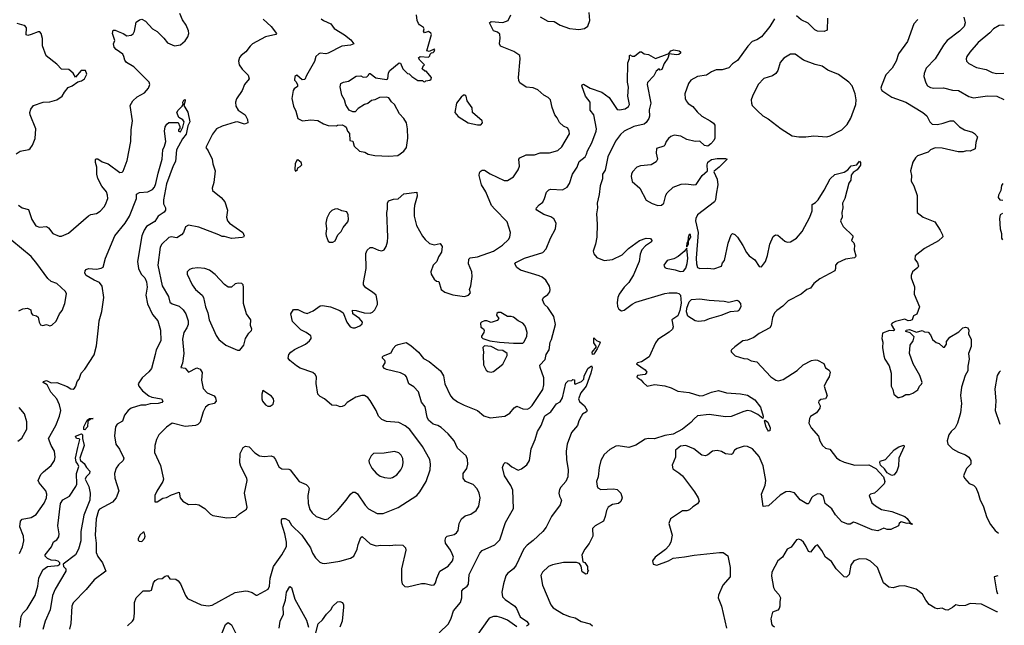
# Model space of a CAD drawing. Extents: x 1995161 to 2088924, y 769148 to 906007.
# Tile 332 of 335: x 2049715 to 2058169, y 883700 to 888903. Entities that reach past the tile are written whole.
import ezdxf

# ---------------------------------------------------------------- set-up
doc = ezdxf.new("R2010")
doc.units = 0

msp = doc.modelspace()

# ---------------------------------------------------------------- linework, layer by layer
at = {"layer": '0CON20XD'}
for points in [[(2049705, 887308.8), (2049736.1, 887286.1), (2049791.7, 887271.7), (2049820.6, 887185), (2049855, 887130.8), (2049885, 887119.4), (2049945, 887124.4), (2049963, 887113), (2050000, 887065), (2050055, 887042.5), (2050075, 887042.5), (2050135, 887068.8), (2050305, 887218.8), (2050325, 887228), (2050375, 887236.7), (2050405, 887256.7), (2050441.2, 887295), (2050452, 887315), (2050471.2, 887365), (2050470, 887395), (2050461.2, 887425), (2050421.1, 887471.1), (2050387.7, 887537.7), (2050379.2, 887575), (2050378.9, 887635), (2050365.8, 887675), (2050365, 887700), (2050372, 887708), (2050385, 887706), (2050425, 887680.8), (2050474.2, 887664.2), (2050575, 887589.2), (2050595, 887592), (2050605, 887601.2), (2050638.1, 887691.9), (2050668.6, 887855), (2050671.8, 887955), (2050683.8, 888035), (2050663.3, 888165), (2050688, 888205), (2050725, 888240), (2050787.2, 888272.8), (2050821.2, 888315), (2050833.8, 888345), (2050825.7, 888365.7), (2050695, 888496.9), (2050632.9, 888535), (2050619.4, 888555), (2050610.6, 888585), (2050600.8, 888605), (2050544.2, 888645), (2050525.7, 888665.7), (2050520, 888695), (2050531.2, 888725), (2050511.4, 888785), (2050518.8, 888811.2), (2050535, 888812), (2050561.7, 888801.7), (2050605, 888784), (2050635, 888764.2), (2050671.7, 888768.3), (2050690, 888780), (2050702, 888805), (2050715, 888882.5), (2050745, 888902.5), (2050765, 888906.2), (2050795, 888891.2), (2050855, 888823.8), (2050895, 888800), (2050952.5, 888745), (2050985, 888702.5), (2051045, 888677.5), (2051095, 888686.7), (2051135, 888720), (2051158, 888755), (2051167.5, 888785), (2051165.8, 888805.8), (2051145.8, 888855), (2051112.1, 888902.1), (2051089.2, 888955)], [(2050892.5, 884852.5), (2050876.7, 884815), (2050875, 884760), (2050895, 884760), (2050945, 884792.5), (2050975, 884796.7), (2051018.3, 884821.7), (2051083.8, 884843.8), (2051093.5, 884793.5), (2051115, 884766), (2051165, 884738.8), (2051225, 884740), (2051255, 884733.8), (2051304.1, 884704.1), (2051353.3, 884655), (2051375, 884643.8), (2051495, 884623.3), (2051572.5, 884627.5), (2051602.7, 884657.3), (2051661.7, 884698.3), (2051668.8, 884715), (2051646.9, 884835), (2051670, 884945), (2051665.8, 884965), (2051613.2, 885063.2), (2051605.9, 885095), (2051608.9, 885175), (2051635, 885226), (2051655, 885240), (2051685, 885234.2), (2051735, 885180.8), (2051775, 885154.4), (2051815, 885148.6), (2051875, 885154.2), (2051895, 885147.5), (2051912.9, 885125), (2051940.8, 885060.8), (2051966.1, 885043.9), (2052025, 885041.1), (2052038.8, 885035), (2052115, 884934.3), (2052175, 884908.1), (2052193.4, 884893.4), (2052201.4, 884875), (2052190.6, 884815), (2052191.9, 884745), (2052207.5, 884695), (2052225.8, 884665), (2052260, 884635), (2052335, 884607.5), (2052363.3, 884615), (2052444.4, 884685.6), (2052520, 884775), (2052555, 884827.5), (2052575, 884842.5), (2052595, 884844), (2052615, 884830), (2052681.5, 884731.5), (2052711.7, 884701.7), (2052785, 884660.6), (2052835, 884661.4), (2052965, 884711.1), (2053124.5, 884815.5), (2053152, 884845), (2053205.6, 884934.4), (2053238.9, 885035), (2053242.2, 885085), (2053235.7, 885125), (2053174.5, 885235), (2053065, 885383.1), (2053024.5, 885414.5), (2052971.3, 885441.3), (2052865, 885449.4), (2052825, 885468), (2052797.1, 885495), (2052775.8, 885545), (2052725, 885630), (2052705, 885656.2), (2052675, 885673.3), (2052653, 885673), (2052601.4, 885658.6), (2052527, 885613), (2052505, 885588.8), (2052485, 885578.8), (2052466.4, 885576.4), (2052437.7, 885587.7), (2052395, 885590), (2052333.8, 885645), (2052295, 885666), (2052276, 885685), (2052262.3, 885777.7), (2052263.8, 885835), (2052253.3, 885855), (2052231.7, 885871.7), (2052125, 885908), (2052092.5, 885927.5), (2052035, 885973.3), (2052022, 885995), (2052026.2, 886025), (2052043.6, 886046.4), (2052075, 886069.2), (2052170, 886115), (2052205, 886143.8), (2052218.8, 886165), (2052218.8, 886175), (2052215.7, 886185.7), (2052175, 886216.2), (2052129.4, 886239.4), (2052059.1, 886309.1), (2052044, 886375), (2052065, 886413.3), (2052105, 886413.8), (2052155, 886387.1), (2052185, 886378.6), (2052235, 886401.4), (2052295, 886444.2), (2052315, 886447.5), (2052385, 886435.8), (2052464.3, 886404.3), (2052494.2, 886384.2), (2052523.8, 886305), (2052553.8, 886265), (2052575, 886256), (2052595, 886256), (2052635, 886271.2), (2052655, 886290), (2052659.2, 886305), (2052634.3, 886335), (2052576.7, 886375), (2052574.1, 886405.9), (2052604.5, 886405.5), (2052673.1, 886383.1), (2052725, 886381.8), (2052745, 886390), (2052765, 886408.8), (2052787.1, 886455), (2052788.6, 886475), (2052775.8, 886535), (2052745, 886562), (2052687.6, 886597.6), (2052668.6, 886625), (2052667.1, 886645), (2052689.4, 886765), (2052688.6, 886895), (2052698.3, 886921.7), (2052725, 886944), (2052745, 886946), (2052795, 886921.2), (2052825, 886916.7), (2052843.9, 886926.1), (2052862, 886955), (2052874.2, 886995), (2052876.9, 887035), (2052867.1, 887245), (2052874.2, 887275), (2052873.9, 887326.1), (2052882.5, 887345), (2052925, 887361.2), (2052965, 887363.3), (2053015, 887406.2), (2053125, 887420), (2053128.8, 887385), (2053104.4, 887305), (2053101.4, 887275), (2053103.1, 887215), (2053122.5, 887135), (2053173.9, 887043.9), (2053195.8, 887015), (2053235, 886980.8), (2053275, 886969.4), (2053325, 886978.8), (2053343.8, 886955), (2053337.1, 886905), (2053310, 886865), (2053297.1, 886825), (2053266, 886795), (2053246.2, 886735), (2053248.8, 886715), (2053275, 886673.3), (2053295, 886657.5), (2053315, 886652.5), (2053334.3, 886585), (2053365, 886562.1), (2053435, 886537.5), (2053535, 886523.3), (2053570, 886535), (2053586.7, 886555), (2053576.7, 886585), (2053588.8, 886615), (2053601.2, 886695), (2053598, 886735), (2053569.2, 886805), (2053571.2, 886845), (2053584.5, 886855.5), (2053645, 886865.6), (2053785, 886912.5), (2053861.2, 886965), (2053913.3, 887015), (2053923.8, 887035), (2053928.8, 887075), (2053900, 887165), (2053794.7, 887274.7), (2053767.4, 887307.4), (2053716.7, 887425), (2053679.4, 887485), (2053660.8, 887565), (2053662.5, 887587.5), (2053670.5, 887599.5), (2053685, 887610), (2053705, 887610), (2053755, 887578.6), (2053875, 887520.8), (2053905, 887522), (2053956.6, 887553.4), (2053995, 887613.8), (2054005.6, 887645), (2054002, 887705), (2054010, 887715), (2054065, 887740.5), (2054135, 887742.1), (2054185, 887758.9), (2054265, 887760), (2054335, 887780), (2054370.3, 887809.7), (2054435, 887922.5), (2054434, 887945), (2054420.5, 887970.5), (2054385, 887988.8), (2054350.3, 888020.3), (2054330.5, 888060.5), (2054310, 888085), (2054287.3, 888147.3), (2054273, 888213), (2054253.1, 888233.1), (2054215, 888254.2), (2054165, 888298.6), (2054125, 888317.5), (2054064.1, 888324.1), (2054010.9, 888360.9), (2054000.3, 888380.3), (2053997.1, 888405), (2054014, 888565), (2054008.8, 888595), (2053959.1, 888629.1), (2053843.8, 888675), (2053836.2, 888695), (2053842, 888745), (2053836.8, 888776.8), (2053817.5, 888795), (2053785, 888806.7), (2053750, 888875), (2053764.2, 888885.8), (2053865, 888878), (2053910, 888895), (2053931.9, 888945)], [(2052305, 888911.2), (2052324.3, 888894.3), (2052387.3, 888867.3), (2052415, 888826.2), (2052505, 888772), (2052558.5, 888728.5), (2052583.3, 888695), (2052555, 888684.4), (2052482.5, 888675), (2052365, 888613.8), (2052345, 888608.8), (2052296.4, 888613.6), (2052285, 888608.8), (2052258.8, 888585), (2052247.7, 888542.3), (2052177.1, 888422.9), (2052165, 888387.5), (2052140, 888385), (2052095, 888426.7), (2052076.7, 888415), (2052073.6, 888383.6), (2052088.3, 888368.3), (2052101.7, 888341.7), (2052101.7, 888328.3), (2052072, 888308), (2052063.3, 888295), (2052052.9, 888225), (2052065, 888160), (2052086.4, 888116.4), (2052102.5, 888055), (2052145, 888032.5), (2052215, 888042.5), (2052276.4, 888036.4), (2052325, 888007.5), (2052365, 887993.3), (2052435, 887990), (2052445, 887997.5), (2052485, 888000), (2052508.3, 887988.3), (2052518.3, 887978.3), (2052530, 887945), (2052547.5, 887925), (2052550, 887865), (2052575, 887857.5), (2052586.4, 887816.4), (2052633.6, 887773.6), (2052680, 887765), (2052708.3, 887748.3), (2052765, 887736.2), (2052885, 887729.2), (2052962.5, 887735), (2053015, 887774), (2053035.7, 887805), (2053048.1, 887885), (2053045.7, 887965), (2053035.8, 888015), (2053013.4, 888053.4), (2052975.8, 888095), (2052934.1, 888174.1), (2052907.3, 888197.3), (2052885, 888230), (2052865, 888235.8), (2052805, 888233.8), (2052765, 888213.8), (2052735, 888208), (2052705, 888183.8), (2052676.4, 888173.6), (2052621.7, 888138.3), (2052595, 888110), (2052575, 888110), (2052543.9, 888123.9), (2052515, 888170), (2052503.3, 888215), (2052480, 888255), (2052466.7, 888325), (2052472.5, 888355), (2052495, 888366.7), (2052540, 888375), (2052605, 888417.5), (2052645, 888420), (2052665, 888407.5), (2052697, 888413), (2052710, 888425), (2052715, 888440), (2052725, 888440), (2052772, 888402), (2052865, 888387.5), (2052876.7, 888395), (2052883.3, 888445), (2052892.5, 888465), (2052975, 888532.5), (2052985, 888530), (2053005, 888480), (2053045, 888440), (2053058.3, 888438.3), (2053083.6, 888413.6), (2053135, 888380), (2053175, 888380), (2053181.7, 888371.7), (2053195, 888370), (2053203, 888377), (2053238.3, 888381.7), (2053248.3, 888391.7), (2053250, 888405), (2053205, 888460), (2053195, 888460), (2053171.7, 888481.7), (2053181.7, 888508.3), (2053190, 888515), (2053150, 888555), (2053140, 888575), (2053155, 888587.5), (2053225, 888580), (2053238.3, 888591.7), (2053240, 888605), (2053251.7, 888618.3), (2053265, 888620), (2053275, 888630), (2053280, 888645), (2053275, 888650), (2053231.7, 888628.3), (2053210, 888635), (2053250, 888775), (2053245, 888786.7), (2053225, 888800), (2053190, 888790), (2053183.6, 888803.6), (2053187.5, 888825), (2053182.5, 888835), (2053147, 888857), (2053139.3, 888869.3), (2053128.8, 888895), (2053123.9, 888943.9)], [(2054185, 888928), (2054251.2, 888891.2), (2054305, 888887.1), (2054355, 888854.2), (2054435, 888826.7), (2054491.7, 888821.7), (2054515, 888818.8), (2054565, 888826.7), (2054592.3, 888847.7), (2054610, 888895), (2054604, 888965)], [(2049685, 887751.2), (2049718.3, 887771.7), (2049793.9, 887786.1), (2049806.7, 887795), (2049825.9, 887824.1), (2049848.3, 887881.7), (2049853.8, 887965), (2049806, 888085), (2049803.8, 888105), (2049810, 888135), (2049833.4, 888166.6), (2049915.9, 888194.1), (2049975, 888198), (2050035, 888213.3), (2050080, 888245), (2050099.3, 888280.7), (2050131.2, 888318.8), (2050166.1, 888333.9), (2050215, 888370), (2050245, 888376.7), (2050272.5, 888395), (2050292.5, 888435), (2050280, 888465), (2050243, 888467), (2050195, 888410), (2050173.9, 888443.9), (2050136.7, 888475), (2050075, 888476.7), (2050035, 888520), (2049941.4, 888591.4), (2049912.3, 888677.7), (2049911.7, 888741.7), (2049900, 888785), (2049887, 888797), (2049875, 888798.6), (2049815.3, 888774.7), (2049786, 888766), (2049771.2, 888771.2), (2049772.7, 888832.7), (2049766.7, 888845), (2049753, 888853), (2049695, 888868.9)], [(2051805, 888908), (2051875.8, 888845), (2051921.2, 888785), (2051914, 888776), (2051825, 888756), (2051715, 888694.5), (2051694.2, 888675.8), (2051657.8, 888625), (2051617.1, 888595), (2051603.4, 888576.6), (2051593.8, 888545), (2051601.2, 888515), (2051625, 888478.6), (2051677.5, 888425), (2051686.2, 888395), (2051646, 888345), (2051626, 888295), (2051577, 888223), (2051567.5, 888195), (2051570.7, 888159.3), (2051590.8, 888125), (2051650.8, 888085), (2051670.8, 888045), (2051673.3, 888015), (2051645, 888006), (2051585, 888024.3), (2051565, 888022.9), (2051455, 887988), (2051405.8, 887964.2), (2051371.7, 887918.3), (2051313.3, 887805), (2051335, 887776.2), (2051369.2, 887705), (2051372.5, 887665), (2051392.9, 887605), (2051381.2, 887505), (2051366.7, 887455), (2051370, 887435), (2051446, 887375), (2051476.3, 887336.3), (2051499.2, 887265), (2051490, 887205), (2051499.2, 887175), (2051516, 887155), (2051631.2, 887075), (2051643.3, 887045), (2051637.5, 887035), (2051625, 887030.8), (2051532.8, 887022.8), (2051475, 887041.1), (2051455, 887041.1), (2051425, 887055.5), (2051255, 887119.5), (2051163.6, 887136.4), (2051138.3, 887121.7), (2051121.4, 887075), (2051104.6, 887055.4), (2051065, 887029.2), (2051015, 887037.1), (2050995, 887030.8), (2050935.8, 886974.2), (2050921.7, 886948.3), (2050901.8, 886795), (2050939.4, 886615), (2050991.8, 886525), (2051005.8, 886475), (2051025, 886461.1), (2051085, 886441.1), (2051119.9, 886409.9), (2051143.3, 886375), (2051160.6, 886315), (2051160.6, 886285), (2051151.4, 886255), (2051125.7, 886215), (2051113, 886157), (2051124.2, 886035), (2051113, 885953), (2051100, 885915), (2051135, 885907.5), (2051163.6, 885873.6), (2051235, 885911.2), (2051265, 885901.2), (2051282.4, 885872.4), (2051276.9, 885805), (2051291.1, 885735), (2051326.1, 885696.1), (2051385, 885672), (2051398, 885655), (2051401.2, 885625), (2051385.7, 885604.3), (2051335.6, 885594.4), (2051312, 885575), (2051291.4, 885535), (2051265.8, 885445), (2051245, 885425.8), (2051225, 885417.1), (2051135, 885407.1), (2051025, 885435.8), (2050976.7, 885403.3), (2050911.4, 885335), (2050889.4, 885295), (2050875.8, 885245), (2050872.5, 885185), (2050923.4, 885073.4), (2050949.2, 884955), (2050944.2, 884935.8), (2050892.5, 884852.5)], [(2056195, 888910), (2056155, 888843.8), (2056085, 888755.8), (2056045, 888728.6), (2056005.6, 888714.4)], [(2056650.8, 888915), (2056648, 888812), (2056621.7, 888801.7), (2056565, 888804.4), (2056543.8, 888815), (2056485, 888872.5), (2056425, 888901.9), (2056385, 888936.9)], [(2057425.9, 888904.1), (2057392.2, 888867.8), (2057338.8, 888715), (2057261.7, 888608.3), (2057240, 888545), (2057207.5, 888485), (2057152.4, 888427.6), (2057114.4, 888335), (2057110.6, 888315), (2057117.1, 888295), (2057203.3, 888236.7), (2057323.6, 888193.6), (2057471.2, 888105), (2057505, 888076), (2057528.9, 888025), (2057551.2, 888005), (2057595, 888003.3), (2057645, 888012.5), (2057705, 888034.3), (2057732.7, 888032.7), (2057785, 887982.9), (2057827.4, 887957.4), (2057896.7, 887935), (2057913.3, 887925), (2057938.8, 887895), (2057923.6, 887846.4), (2057918.3, 887791.7), (2057875, 887773.8), (2057845, 887776), (2057815, 887767.5), (2057774.1, 887765.9), (2057635, 887798.1), (2057575, 887801.1), (2057536.7, 887785), (2057515, 887763.3), (2057425, 887733.3), (2057406.7, 887715), (2057385, 887677.5), (2057362.9, 887605), (2057372, 887565), (2057370, 887515), (2057392.5, 887475), (2057420.7, 887390.7), (2057421.2, 887245), (2057473.3, 887205), (2057573.3, 887165), (2057618.8, 887095), (2057640, 887055), (2057643, 887037), (2057605, 887002), (2057485, 886936), (2057403.8, 886875), (2057401.2, 886845), (2057425, 886812.5), (2057432, 886785), (2057427.6, 886772.4), (2057382, 886735), (2057371.2, 886705), (2057371.2, 886685), (2057397.7, 886607.7), (2057395.8, 886545), (2057442, 886435), (2057417, 886373), (2057390.7, 886359.3), (2057377.5, 886325), (2057365, 886317.5), (2057345, 886316.7), (2057315, 886330), (2057235, 886310), (2057207.5, 886295), (2057197.5, 886285), (2057227.5, 886235), (2057215, 886230), (2057185, 886232.9), (2057125, 886210), (2057118.8, 886165), (2057127, 886133), (2057123.3, 886085), (2057133.9, 886013.9), (2057143.3, 885985), (2057179.5, 885929.5), (2057198.8, 885865), (2057196.7, 885755), (2057211.2, 885725), (2057220, 885685), (2057255, 885656.7), (2057267, 885657), (2057295.9, 885664.1), (2057325, 885681.2), (2057355, 885682), (2057385, 885693.8), (2057427.7, 885722.3), (2057441.2, 885755), (2057458.8, 885771.2), (2057463.8, 885785), (2057443.8, 885845), (2057386.2, 885945), (2057356.2, 886035), (2057361.2, 886105), (2057386.7, 886145), (2057396.7, 886176.7), (2057362, 886212), (2057325, 886223.3), (2057327.5, 886235), (2057355, 886240), (2057415, 886216.7), (2057465, 886233.3), (2057485, 886220), (2057516.8, 886216.8), (2057536.4, 886196.4), (2057554.3, 886154.3), (2057585, 886130), (2057610.7, 886120.7), (2057645, 886090), (2057655, 886090), (2057672.5, 886115), (2057673, 886137), (2057702.5, 886175), (2057778.8, 886221.2), (2057814.2, 886255.8), (2057835, 886262), (2057856, 886256), (2057863.8, 886235), (2057863.3, 886205), (2057886, 886156), (2057886.1, 886096.1), (2057862.5, 886035), (2057867.1, 885985), (2057855.8, 885925), (2057857.5, 885885), (2057834.4, 885845), (2057802.9, 885745), (2057793.1, 885675), (2057800.6, 885605), (2057794, 885525), (2057768.8, 885435), (2057746.7, 885395), (2057714, 885365), (2057694.3, 885335.7), (2057678.8, 885285), (2057686, 885255), (2057724, 885215), (2057775, 885185.7), (2057837.5, 885165), (2057865, 885143.3), (2057883.3, 885115), (2057883.3, 885085), (2057844.2, 885045.8), (2057820, 884985), (2057826.7, 884965), (2057868.3, 884918.3), (2057905, 884903.3), (2057923.8, 884885), (2057946, 884835), (2057963.3, 884775), (2057988.8, 884725), (2058018.8, 884625), (2058051.2, 884565), (2058090, 884515), (2058119.4, 884490.6)], [(2057822.5, 888925), (2057834.4, 888875), (2057823.5, 888845), (2057785.3, 888804.7), (2057680, 888725), (2057647.4, 888682.6), (2057575.7, 888565), (2057498, 888485), (2057481.2, 888441.2), (2057478, 888415), (2057495, 888358.8), (2057510.8, 888335), (2057535, 888321.1), (2057565, 888314.4), (2057648.3, 888318.3), (2057725, 888296), (2057775, 888294.3), (2057865, 888243.1), (2057905, 888230), (2058025, 888248.1), (2058104.3, 888244.3), (2058164, 888216.8)], [(2058169.5, 888852.4), (2058155, 888855.7), (2058125, 888854), (2058075.7, 888824.3), (2058045, 888790.8), (2057945, 888706.7), (2057872.5, 888622.5), (2057848.9, 888585), (2057843.1, 888565), (2057845.7, 888545.7), (2057866.2, 888525), (2057931.7, 888491.7), (2058015, 888474.4), (2058065, 888449.4), (2058105, 888439.5), (2058165.9, 888443.6)], [(2056005.6, 888714.4), (2055966.2, 888675), (2055878.3, 888551.7), (2055835, 888522), (2055805, 888488), (2055747.7, 888472.3), (2055695, 888471.4), (2055655, 888455.6), (2055613.2, 888426.8), (2055535, 888414.4), (2055476.6, 888383.4), (2055458.1, 888355), (2055426, 888265), (2055430, 888225), (2055438.8, 888205), (2055455, 888183.3), (2055495, 888157.5), (2055532, 888112), (2055573.6, 888073.6), (2055645, 888033.8), (2055672.7, 888012.7), (2055683.8, 887995), (2055683.3, 887885), (2055676.7, 887865), (2055650, 887835), (2055625, 887816.7), (2055595, 887822), (2055555, 887857.5), (2055515, 887856.7), (2055445, 887871.9), (2055392.1, 887902.1), (2055335, 887910), (2055305, 887898.1), (2055285, 887880.6), (2055265.5, 887855), (2055255.3, 887824.7), (2055245, 887815.8), (2055184.3, 887795.7), (2055179.2, 887755), (2055191.4, 887705), (2055179.7, 887680.3), (2055137.5, 887655), (2055045, 887645.7), (2055015, 887636.2), (2054976, 887595), (2054969.2, 887575), (2054965.8, 887555), (2054975, 887512.5), (2055041.2, 887455), (2055095, 887351.2), (2055145, 887323.8), (2055195, 887306.7), (2055225, 887310), (2055245, 887326.7), (2055264.2, 887395), (2055275.7, 887414.3), (2055327.3, 887462.7), (2055395, 887489.2), (2055435, 887492), (2055505, 887482.5), (2055525, 887487.1), (2055575.7, 887565), (2055621.2, 887605), (2055618.8, 887655), (2055625, 887677.5), (2055655, 887702.5), (2055705, 887710), (2055775, 887710), (2055790, 887705), (2055720, 887635), (2055677.7, 887602.3), (2055676, 887595), (2055702.7, 887532.7), (2055708.6, 887485), (2055696.4, 887403.6), (2055690, 887355), (2055681.1, 887338.9), (2055535, 887225.7), (2055520.5, 887195), (2055519.2, 887175), (2055540, 887075), (2055524.2, 886855), (2055526.2, 886803.8), (2055535, 886774.4), (2055555, 886765.5), (2055625, 886767.5), (2055675, 886761.2), (2055740, 886785), (2055750, 886815), (2055767.5, 886835), (2055797.3, 886982.7), (2055824.5, 887055.5), (2055835, 887066), (2055855, 887057.1), (2055878, 887035), (2055925, 886963.3), (2055955, 886903.8), (2055980, 886875), (2056028.3, 886838.3), (2056065, 886782.5), (2056085, 886780), (2056120, 886825), (2056135, 886877.5), (2056155.6, 886975), (2056185, 887038.8), (2056205, 887053.8), (2056225, 887051.2), (2056285, 887000), (2056305, 886991.2), (2056335, 886993.8), (2056383.8, 887025), (2056435, 887083.8), (2056500.6, 887205), (2056520.9, 887259.1), (2056518.8, 887315), (2056548.3, 887331.7), (2056571.4, 887355), (2056623.2, 887436.8), (2056673.8, 887535), (2056715, 887572.5), (2056795, 887593.3), (2056825, 887613.3), (2056854.4, 887645.6), (2056902.5, 887655), (2056925, 887687.5), (2056936, 887675), (2056935, 887652.5), (2056906.9, 887613.1), (2056871.7, 887588.3), (2056854.3, 887565.7), (2056850.8, 887525), (2056835, 887497.5), (2056799.2, 887365), (2056779.2, 887325), (2056782.9, 887285), (2056774.3, 887245), (2056778, 887205), (2056763.8, 887175), (2056766.7, 887166.7), (2056786.2, 887125), (2056867.5, 887045), (2056870, 887035), (2056857.5, 887005), (2056876.2, 886986.2), (2056883.8, 886965), (2056880, 886925), (2056893.8, 886875), (2056891.2, 886865), (2056882.3, 886857.7), (2056805, 886843.8), (2056736.7, 886815), (2056721.2, 886795), (2056721.2, 886765), (2056713.3, 886745), (2056585, 886676), (2056534.6, 886635.4), (2056505, 886595.8), (2056473.8, 886585), (2056425.4, 886544.6), (2056315, 886487.1), (2056267.8, 886442.2), (2056215, 886403.1), (2056197.3, 886382.7), (2056178.2, 886345), (2056168.1, 886275), (2056155.5, 886254.5), (2056063.4, 886206.6), (2056018.9, 886171.1), (2055965, 886150), (2055925, 886143.3), (2055855, 886092.5), (2055827.5, 886065), (2055822.5, 886055), (2055827.5, 886045), (2055860, 886015), (2055932, 885992), (2055965, 885990), (2055995, 885971.2), (2056045, 885964), (2056164.5, 885834.5), (2056206.6, 885806.6), (2056229.7, 885799.7), (2056269.6, 885810.4), (2056391.8, 885888.2), (2056441.4, 885938.6), (2056515, 885974), (2056545, 885980), (2056566.1, 885976.1), (2056618.6, 885948.6), (2056632.9, 885912.9), (2056665, 885892.5), (2056673.3, 885875), (2056666.2, 885835), (2056645, 885803.3), (2056624.2, 885755), (2056649.3, 885670.7), (2056633.6, 885646.4), (2056595, 885638.8), (2056576.7, 885625), (2056573.3, 885615), (2056588.8, 885585), (2056585.9, 885564.1), (2056555.9, 885524.1), (2056505, 885493.3), (2056496.2, 885475), (2056492.5, 885435), (2056510.8, 885395), (2056574, 885325), (2056585.6, 885285), (2056608.6, 885245), (2056635, 885222.5), (2056671.7, 885211.7), (2056729.1, 885139.1), (2056757.7, 885117.7), (2056795, 885100), (2056885, 885074.3), (2057005, 885079.4), (2057067.7, 885047.7), (2057131.2, 884975), (2057144.5, 884935), (2057136.9, 884915), (2057085, 884860), (2057055, 884836.2), (2057020, 884825), (2057010, 884815), (2057032.7, 884752.7), (2057063.3, 884725), (2057115, 884696), (2057205, 884678), (2057315, 884633.3), (2057335, 884616.2), (2057360, 884580), (2057376.7, 884575), (2057377.5, 884565), (2057347.5, 884577.5), (2057335, 884574), (2057285, 884587.5), (2057267.5, 884575), (2057260, 884555), (2057195, 884523.3), (2057165, 884523.3), (2057135, 884533.3), (2057085, 884512.5), (2057035, 884518.6), (2056895, 884581.2), (2056875, 884586.2), (2056845, 884570), (2056825, 884570), (2056775, 884588.8), (2056720, 884650), (2056689.1, 884699.1), (2056631.4, 884745), (2056616, 884805), (2056592.5, 884825), (2056565, 884828.1), (2056525, 884806.9), (2056513.5, 884795), (2056495, 884751.2), (2056485, 884742), (2056475, 884742), (2056417.5, 884777.5), (2056367.6, 884837.6), (2056325, 884850), (2056295, 884845.6), (2056245, 884816.7), (2056145, 884726), (2056100, 884720), (2056084.5, 884825.5), (2056115.6, 884905), (2056121.9, 884945), (2056098.6, 885068.6), (2056065, 885148.8), (2056006.2, 885215), (2055965, 885236.2), (2055935, 885238.8), (2055875, 885220), (2055853.3, 885205), (2055836.1, 885173.9), (2055825, 885167.5), (2055775, 885173.3), (2055741.7, 885191.7), (2055705, 885202), (2055665, 885196.7), (2055625, 885163.8), (2055605, 885156.2), (2055571.5, 885161.5), (2055505, 885215.7), (2055435, 885243.1), (2055390.6, 885239.4), (2055345.8, 885205), (2055345.8, 885145), (2055316.7, 885075), (2055323.8, 885045), (2055375, 885010.8), (2055405, 884982.5), (2055510, 884845), (2055541.4, 884795), (2055550, 884765), (2055535, 884743.8), (2055495, 884718.8), (2055467.6, 884692.4), (2055445, 884684.2), (2055405, 884682.5), (2055303.1, 884615), (2055289.5, 884575), (2055316.7, 884475), (2055306.2, 884413.8), (2055288, 884382), (2055259.7, 884350.3), (2055172.5, 884285), (2055147.5, 884255), (2055153.6, 884223.6), (2055185, 884217.5), (2055285, 884253.8), (2055325, 884276), (2055425, 884287.1), (2055506.6, 884303.4), (2055725, 884324), (2055755, 884323.8), (2055796.1, 884296.1), (2055816.8, 884196.8), (2055814.3, 884115.7), (2055753.3, 884045), (2055715, 883960), (2055713.3, 883935), (2055740, 883865), (2055783.8, 883675)], [(2050640, 883695), (2050685, 883734.2), (2050695, 883753.8), (2050701.1, 883805), (2050700, 883895), (2050715, 883936.2), (2050775, 883996), (2050833.9, 883996.1), (2050848, 884002), (2050865.6, 884064.4), (2050878.8, 884085), (2050905, 884099.2), (2050937.5, 884102.5), (2050965, 884122.5), (2050985, 884127.5), (2051005, 884100), (2051055, 884096.7), (2051075, 884082.5), (2051095.6, 884055.6), (2051138.1, 883955), (2051155, 883931.4), (2051274.4, 883874.4), (2051335, 883867.5), (2051367.6, 883872.4), (2051565, 883980.6), (2051654.4, 883995.6), (2051675, 883993.3), (2051712.7, 883982.7), (2051745, 883958), (2051755, 883957.5), (2051848.9, 884011.1), (2051859.1, 884035), (2051866.9, 884105), (2051895.4, 884205), (2051966.7, 884305), (2052005, 884377.5), (2052006.4, 884413.6), (2051992.3, 884485), (2051964, 884576), (2051963.3, 884606.7), (2051973, 884617), (2051995, 884616.2), (2052025, 884598.8), (2052049.8, 884559.8), (2052137.3, 884475), (2052211.2, 884365), (2052228.2, 884318.2), (2052255, 884280), (2052292.3, 884242.3), (2052312.3, 884232.3), (2052335, 884230.8), (2052465, 884250), (2052555, 884275.7), (2052585.6, 884295), (2052614.4, 884355), (2052621.1, 884395), (2052644.2, 884455), (2052655, 884463.8), (2052725, 884400), (2052775, 884381.4), (2052815, 884387.5), (2052894.1, 884384.1), (2052945, 884392), (2053005, 884388.8), (2053026.7, 884365), (2053032, 884345), (2052994, 884185), (2052993.3, 884085), (2053000, 884055), (2053023, 884033), (2053045, 884030), (2053165, 884058.8), (2053197.7, 884057.7), (2053255, 884043.8), (2053273.6, 884046.4), (2053285.8, 884064.2), (2053296.2, 884105), (2053323.8, 884165), (2053395, 884207.5), (2053432.5, 884255), (2053440, 884285), (2053428.6, 884315), (2053414.3, 884345), (2053371.1, 884405), (2053367.6, 884432.4), (2053373.1, 884455), (2053385.5, 884464.5), (2053445, 884480.6), (2053466.4, 884493.6), (2053480.8, 884515), (2053488, 884575), (2053508, 884615), (2053541.1, 884638.9), (2053590, 884655), (2053634.3, 884685.7), (2053657.3, 884722.7), (2053668.8, 884795), (2053660.8, 884835), (2053643, 884873), (2053608.7, 884908.7), (2053543.8, 884935), (2053523.8, 884965), (2053524, 885005), (2053553.6, 885046.4), (2053563.3, 885085), (2053561.5, 885125), (2053550, 885155), (2053475, 885222.5), (2053445.5, 885285), (2053395.5, 885345), (2053335, 885399.2), (2053305.5, 885415.5), (2053265, 885427.1), (2053225, 885462.5), (2053213, 885487), (2053197.5, 885577.5), (2053166.2, 885616.2), (2053140, 885705), (2053098.6, 885748.6), (2053058, 885775), (2053035.6, 885835), (2053025, 885847.5), (2052985, 885869.4), (2052865, 885896.7), (2052847.5, 885905), (2052833.6, 885923.6), (2052852.5, 885955), (2052852.5, 885965), (2052850, 885975), (2052830, 885995), (2052830, 886005), (2052840, 886015), (2052905, 886040), (2052921.7, 886078.3), (2052946.4, 886103.6), (2052965, 886113.3), (2053035, 886130), (2053075, 886104), (2053140, 886045), (2053182.7, 885992.7), (2053231.2, 885965), (2053328.8, 885885), (2053354.1, 885844.1), (2053366.9, 885775), (2053415, 885672), (2053430.8, 885650.8), (2053475, 885619.5), (2053531.3, 885591.3), (2053645, 885545.8), (2053700.3, 885500.3), (2053755, 885480.8), (2053882.3, 885497.7), (2053925, 885521.2), (2053961.7, 885568.3), (2053985, 885582), (2054035, 885560), (2054075, 885556.2), (2054095, 885567.5), (2054115, 885589.2), (2054207.3, 885725), (2054216.1, 885765), (2054216, 885826), (2054183.4, 885913.4), (2054182.5, 885935), (2054226.2, 885983.8), (2054235.7, 886025), (2054262.5, 886065), (2054268.8, 886131.2), (2054282, 886155), (2054315.6, 886285), (2054301.3, 886351.3), (2054249.3, 886429.3), (2054222.5, 886455), (2054205.7, 886495), (2054213.5, 886516.5), (2054249.3, 886540.7), (2054266.8, 886563.2), (2054270.8, 886585), (2054264.5, 886614.5), (2054234.3, 886665), (2054200.5, 886690.5), (2054175, 886700.9), (2054015, 886751.8), (2053984.3, 886775), (2053966.7, 886805), (2053974.3, 886815.7), (2054051.2, 886855), (2054207.4, 886902.6), (2054236.5, 886935), (2054272.5, 887025), (2054315.5, 887105), (2054321.1, 887155), (2054301.1, 887191.1), (2054275, 887208.1), (2054215, 887228.6), (2054157, 887267), (2054150, 887275), (2054152.5, 887285), (2054175, 887313.3), (2054206.2, 887335), (2054222.5, 887365), (2054238.8, 887421.2), (2054259.3, 887440.7), (2054275, 887446), (2054375, 887440.8), (2054416.4, 887463.6), (2054436.1, 887493.9), (2054462.7, 887575), (2054501.4, 887635), (2054520, 887685), (2054570, 887725), (2054582, 887748), (2054590, 887775), (2054628.5, 887845), (2054665.5, 887945), (2054667.3, 887965), (2054645.4, 888085.4), (2054612.5, 888125), (2054614.1, 888194.1), (2054574, 888245), (2054542.9, 888335), (2054546.1, 888343.9), (2054555, 888348), (2054615, 888313.3), (2054715, 888281.2), (2054776.2, 888235), (2054845, 888132), (2054865, 888128), (2054915, 888137.5), (2054942.5, 888157.5), (2054950, 888175), (2054937.1, 888245), (2054943.6, 888323.6), (2054934.2, 888365), (2054937, 888533), (2054951.7, 888568.3), (2054950, 888595), (2054955, 888600), (2054975, 888590), (2054995, 888590), (2055040, 888625), (2055055, 888627.5), (2055078.3, 888608.3), (2055115, 888603.8), (2055175, 888568.8), (2055275, 888606.9)], [(2055275, 888606.9), (2055289.3, 888610.7), (2055306, 888635), (2055333.2, 888643.2), (2055376.7, 888635), (2055390, 888625), (2055388, 888615), (2055375, 888604), (2055355, 888600), (2055291.7, 888608.3), (2055279.4, 888570.6), (2055250, 888525), (2055230, 888475), (2055215, 888470), (2055205, 888480), (2055180.7, 888459.3), (2055160.3, 888419.7), (2055107, 888363), (2055104.4, 888345), (2055134.5, 888185), (2055120.5, 888129.5), (2055124, 888075), (2055117.5, 888055), (2055095, 888020), (2055076.4, 888003.6), (2054988, 887985), (2054906.9, 887945), (2054874.7, 887915.3), (2054831.4, 887858.6), (2054764.3, 887725.7), (2054741.1, 887608.9), (2054719.4, 887575), (2054719.1, 887535), (2054700.8, 887475), (2054690.6, 887400.6), (2054673.8, 887325), (2054675.4, 887285), (2054667.9, 887235), (2054673.5, 887145), (2054671.1, 887035), (2054660.6, 886975), (2054639.2, 886915), (2054645, 886890), (2054670.7, 886860.7), (2054735, 886832.9), (2054805, 886841.9), (2054887.1, 886882.9), (2054943, 886937), (2055036.7, 887005), (2055095, 887025.8), (2055131.7, 887021.7), (2055143.8, 887005), (2055141.2, 886995), (2055089.3, 886960.7), (2055056.4, 886925), (2055041.9, 886888.1), (2055033.1, 886825), (2054985, 886712), (2054946.1, 886643.9), (2054905, 886604), (2054863.1, 886545), (2054850.6, 886515), (2054845.7, 886474.3), (2054848.3, 886438.3), (2054860, 886415), (2054882.7, 886402.7), (2054905, 886407.5), (2054975, 886459.4), (2055005, 886474.4), (2055255, 886550.9), (2055293.3, 886556.7), (2055354.6, 886554.6), (2055375, 886549.1), (2055389.3, 886535), (2055394.1, 886465.9), (2055384, 886405), (2055365, 886358.8), (2055316, 886325), (2055327.1, 886265), (2055321.9, 886245), (2055292.2, 886217.8), (2055195, 886156), (2055174.4, 886125), (2055121.2, 886005), (2055055, 885963.3), (2055020, 885955), (2055012.5, 885945), (2055086.2, 885895), (2055098.8, 885875), (2055085, 885854.2), (2055020, 885845), (2055015, 885832.5), (2055049.5, 885809.5), (2055067.5, 885785), (2055104, 885754), (2055165, 885767.5), (2055255, 885756.7), (2055308.6, 885738.6), (2055365, 885710), (2055465, 885700.4), (2055555, 885671.5), (2055585, 885672.9), (2055655, 885703.5), (2055715, 885716.4), (2055785, 885696.5), (2055905, 885689.1), (2055965, 885677.7), (2056026.4, 885636.4), (2056077.1, 885575), (2056098.8, 885495), (2056095, 885477.5), (2056052, 885512), (2055995, 885538.9), (2055965, 885544), (2055932.9, 885537.1), (2055825, 885492.7), (2055775, 885490.9), (2055635, 885510.4), (2055535, 885499.1), (2055506.7, 885473.3), (2055479.2, 885440.7), (2055407.7, 885385), (2055325, 885340.7), (2055255, 885330.4), (2055165, 885301.5), (2055115, 885304.4), (2055085, 885297.8), (2055005, 885246.9), (2054945, 885227.5), (2054855, 885241.2), (2054835, 885238.8), (2054781.2, 885208.8), (2054734.2, 885165.8), (2054706.2, 885115), (2054691.2, 885055), (2054681.2, 884975), (2054666.7, 884935), (2054672.5, 884895), (2054680, 884880), (2054705, 884866.2), (2054815, 884873.3), (2054845, 884866.7), (2054877.5, 884835), (2054887.5, 884795), (2054877, 884763), (2054857.5, 884745), (2054805, 884737.1), (2054768.8, 884715), (2054752.7, 884687.3), (2054743.3, 884635), (2054726.7, 884595), (2054657, 884553), (2054635, 884530), (2054636.7, 884465), (2054606.1, 884403.9), (2054566.4, 884353.6), (2054542.5, 884305), (2054550, 884245), (2054568.3, 884238.3), (2054590, 884205), (2054590, 884175), (2054600, 884165), (2054591.7, 884158.3), (2054588.3, 884141.7), (2054575, 884140), (2054545, 884160), (2054537.5, 884207.5), (2054521.7, 884231.7), (2054495, 884240), (2054385, 884240), (2054290.3, 884219.7), (2054256.7, 884205), (2054203.8, 884155), (2054191.2, 884128.8), (2054203.3, 884045), (2054277, 883877), (2054295, 883850), (2054385, 883795.6), (2054435, 883775.5), (2054485, 883764.2), (2054535, 883731.5), (2054615, 883712.9), (2054634.5, 883695)], [(2056405, 887895.8), (2056465, 887896.2), (2056535, 887906), (2056645, 887896), (2056675, 887904), (2056773.4, 887956.6), (2056819.1, 888000.9), (2056852.6, 888057.4), (2056893.3, 888175), (2056898.5, 888215), (2056890, 888265), (2056864, 888335), (2056835, 888366.2), (2056745, 888430.8), (2056655, 888468.5), (2056605, 888502.5), (2056545, 888516.9), (2056445.7, 888555.7), (2056375, 888606), (2056335, 888605.8), (2056277, 888573), (2056245.8, 888535), (2056224.2, 888465), (2056208.9, 888441.1), (2056179.4, 888420.6), (2056105, 888396.5), (2056054.7, 888345.3), (2056006.7, 888245), (2055997.3, 888212.7), (2055997.5, 888185), (2056005.8, 888165), (2056049.3, 888119.3), (2056095.7, 888075.7), (2056142.1, 888052.1), (2056254.6, 887964.6), (2056347.5, 887905), (2056405, 887895.8)], [(2049713.6, 884316.4), (2049740, 884375), (2049751.5, 884425), (2049748.2, 884465), (2049716.9, 884545), (2049721.2, 884595), (2049738, 884612), (2049814.1, 884625.9), (2049857.9, 884652.1), (2049925, 884750), (2049946.5, 884795), (2049949.6, 884825), (2049940, 884855), (2049881.9, 884925), (2049873.3, 884945), (2049895.8, 884995), (2049920.4, 885019.6), (2049986.6, 885073.4), (2050014.2, 885115.8), (2050019.2, 885145), (2050015.6, 885195), (2049986, 885245), (2049962.9, 885305), (2050024.4, 885415), (2050058.6, 885495), (2050068.1, 885545), (2050056.5, 885595), (2050035, 885644), (2049981.8, 885701.8), (2049950, 885765), (2049917.5, 885785), (2049920, 885795), (2049945, 885803.8), (2049985, 885783.3), (2050035, 885784.2), (2050122.2, 885752.2), (2050155, 885730.8), (2050175, 885728.8), (2050185, 885736.2), (2050198, 885755), (2050208.8, 885795), (2050226, 885815), (2050244, 885865), (2050275, 885898.8), (2050355, 886022.5), (2050375, 886100), (2050392.9, 886255), (2050399.1, 886315), (2050420.6, 886395), (2050439.1, 886515), (2050423.3, 886613.3), (2050401.4, 886645), (2050354.3, 886665), (2050287.5, 886705), (2050274.4, 886725), (2050277.1, 886745), (2050285, 886755.8), (2050305, 886765.6), (2050375, 886760), (2050415, 886767.1), (2050433.1, 886776.9), (2050452.1, 886855), (2050533.3, 887045), (2050621.5, 887155), (2050657.8, 887215), (2050717.5, 887365), (2050718.6, 887405), (2050742.8, 887417.2), (2050817, 887423), (2050855, 887444.3), (2050872.2, 887465), (2050885.5, 887495), (2050903.6, 887585), (2050937.9, 887705), (2050943.1, 887785), (2050960, 887815), (2050970, 887855), (2050958.6, 887945), (2050965, 887982.5), (2050978, 888005), (2050995, 888018), (2051075, 888020), (2051090, 887985), (2051090, 887965), (2051080, 887955), (2051080, 887945), (2051095, 887940), (2051115, 887980), (2051127.5, 888025), (2051115, 888041.2), (2051082.3, 888062.3), (2051065.5, 888105), (2051075, 888124.4), (2051110.9, 888159.1), (2051120, 888175), (2051115.8, 888195), (2051125, 888212), (2051135, 888216.7), (2051137.5, 888205), (2051125.5, 888165), (2051158.3, 888108.3), (2051175.3, 888025), (2051159.1, 887990.9), (2051145, 887920), (2051112.4, 887877.6), (2051061.1, 887785), (2051052.9, 887685), (2051032.5, 887647.5), (2050976.4, 887493.6), (2050949.3, 887355), (2050951.6, 887321.6), (2050967.1, 887285), (2050967.3, 887265), (2050955, 887249.5), (2050905.8, 887215), (2050875, 887170), (2050805, 887125.4), (2050783.7, 887095), (2050765, 887046.2), (2050728.1, 886825), (2050736.2, 886765), (2050759.5, 886715), (2050788.5, 886685), (2050805, 886650), (2050810.4, 886605), (2050798.8, 886535), (2050812.7, 886462.7), (2050855, 886370), (2050901.2, 886315), (2050924.5, 886235), (2050926.6, 886143.4), (2050888.5, 886065), (2050878.7, 886025), (2050847.1, 885905), (2050825, 885877.5), (2050766, 885825), (2050732, 885775), (2050737.5, 885755), (2050768.6, 885715), (2050825, 885672.5), (2050849.8, 885659.8), (2050934, 885645), (2050945.7, 885625), (2050935.5, 885614.5), (2050905.5, 885604.5), (2050835, 885601.5), (2050795, 885589.6), (2050755, 885590), (2050671.2, 885565), (2050645.8, 885545), (2050615.6, 885505), (2050596.9, 885453.1), (2050553.4, 885426.6), (2050536.7, 885405), (2050528.6, 885328.6), (2050540.8, 885255), (2050573.5, 885213.5), (2050610, 885135), (2050604.1, 885115.9), (2050565, 885078.8), (2050545, 885048.8), (2050529.2, 885005), (2050531.4, 884965), (2050567.8, 884855), (2050544.6, 884795.4), (2050511.7, 884758.3), (2050401.7, 884698.3), (2050392.4, 884685), (2050372.5, 884615), (2050363.8, 884475), (2050373.3, 884405), (2050371.9, 884325), (2050385, 884292), (2050426.9, 884235), (2050456, 884165), (2050355, 884089.2), (2050285, 884006), (2050175, 883893.3), (2050163.1, 883865), (2050154.5, 883715), (2050142.5, 883667.5)], [(2053675, 888000), (2053688.8, 888015), (2053685, 888032.5), (2053602.5, 888105), (2053600, 888145), (2053556.4, 888206.4), (2053550, 888245), (2053540, 888255), (2053525, 888253.3), (2053505, 888236.7), (2053466.7, 888185), (2053452.5, 888105), (2053480.9, 888070.9), (2053565, 888017.5), (2053645, 888000), (2053675, 888000)], [(2052085, 887600), (2052100, 887615), (2052105, 887630), (2052125, 887640), (2052136.7, 887655), (2052132.5, 887675), (2052105, 887697.5), (2052093.9, 887696.1), (2052081.2, 887665), (2052077.5, 887615), (2052085, 887600)], [(2058157.7, 887494.9), (2058155.9, 887494.1), (2058145, 887478.8), (2058138.8, 887435), (2058119.2, 887395), (2058118, 887375), (2058130, 887355), (2058156.4, 887353)], [(2052375, 886990), (2052405, 886992.5), (2052425, 887002.5), (2052447.5, 887055), (2052475, 887082.5), (2052491.7, 887118.3), (2052532.5, 887165), (2052540, 887185), (2052536.4, 887226.4), (2052523, 887253), (2052480.7, 887260.7), (2052445, 887276.7), (2052420, 887275), (2052395, 887262.5), (2052375, 887242.5), (2052353.6, 887196.4), (2052343.3, 887155), (2052350, 887105), (2052343.8, 887065), (2052346.7, 887045), (2052365, 887000), (2052375, 886990)], [(2058155.4, 887238.9), (2058132.9, 887225), (2058128.2, 887195), (2058132.7, 887105), (2058144.2, 887065), (2058146, 887025), (2058153.3, 887011.3)], [(2049707.3, 886402.7), (2049741.7, 886418.3), (2049783.9, 886423.9), (2049810.7, 886410.7), (2049813.8, 886385), (2049825, 886366.7), (2049858.8, 886358.8), (2049875, 886346.7), (2049883, 886303), (2049895, 886280), (2049915, 886276.7), (2049945, 886283.3), (2049975, 886273.3), (2049990.7, 886279.3), (2050028.8, 886311.2), (2050057.5, 886375), (2050080, 886405), (2050102.5, 886465), (2050117.9, 886547.9), (2050107.6, 886567.6), (2050034.2, 886635), (2049985, 886654.5), (2049957.7, 886677.8), (2049862.5, 886807.5), (2049815, 886868.9), (2049648, 887005)], [(2055445, 886950), (2055456.7, 886975), (2055458.3, 887001.7), (2055478, 887035), (2055475, 887056.7), (2055464.2, 887055.8), (2055455, 887030), (2055451.7, 886998.3), (2055443, 886983), (2055440, 886955), (2055445, 886950)], [(2055385, 886738.6), (2055415, 886743.3), (2055435, 886768.1), (2055447.8, 886807.8), (2055451.9, 886851.9), (2055445, 886940), (2055419.7, 886910.3), (2055370.5, 886869.5), (2055331.7, 886848.3), (2055275, 886833.3), (2055247.5, 886795), (2055253.3, 886775), (2055265, 886768.8), (2055344.2, 886754.2), (2055385, 886738.6)], [(2051605, 886062.5), (2051641.2, 886105), (2051655, 886162.5), (2051681.7, 886208.3), (2051705, 886232.5), (2051707.5, 886245), (2051698, 886275), (2051698.8, 886325), (2051664, 886375), (2051638.1, 886465), (2051635.8, 886605.8), (2051633.3, 886625), (2051622.5, 886635), (2051595, 886638.8), (2051565.9, 886634.1), (2051535, 886603.3), (2051505, 886604.2), (2051475, 886627.1), (2051393.9, 886713.9), (2051345, 886749.4), (2051305, 886765.6), (2051245, 886769.4), (2051195.6, 886764.4), (2051174.3, 886755.7), (2051153.8, 886735), (2051152, 886715), (2051196.7, 886625), (2051225.3, 886585.3), (2051281.5, 886535), (2051294.6, 886515), (2051310.5, 886435), (2051330.5, 886385), (2051342.5, 886325), (2051401.7, 886188.3), (2051425.8, 886155.8), (2051485.8, 886105.8), (2051585, 886063.3), (2051605, 886062.5)], [(2055545, 886308.9), (2055515, 886314.3), (2055451.8, 886355), (2055441.5, 886391.5), (2055443.9, 886425), (2055465, 886478.1), (2055485, 886500), (2055555, 886504.4), (2055635, 886491.8), (2055765, 886485.5), (2055805, 886475.8), (2055871.7, 886491.7), (2055885.8, 886485.8), (2055903.3, 886465), (2055907.5, 886435), (2055890, 886405), (2055880.3, 886399.7), (2055815, 886393.5), (2055735, 886360.4), (2055635, 886332.9), (2055595, 886314.7), (2055545, 886308.9)], [(2053955, 886123.3), (2054035, 886124.6), (2054047.5, 886135), (2054070, 886185), (2054072.5, 886215), (2054062, 886255), (2054054, 886275), (2054035, 886296.2), (2053995.9, 886315.9), (2053955, 886346.2), (2053935, 886353.3), (2053903, 886353), (2053845.9, 886385.9), (2053823.6, 886386.4), (2053811.7, 886378.3), (2053810, 886365), (2053830, 886335), (2053815, 886317.5), (2053765, 886302.5), (2053726.4, 886316.4), (2053705, 886316.7), (2053680, 886305), (2053672.5, 886295), (2053675, 886260), (2053696.4, 886246.4), (2053703.6, 886233.6), (2053701.2, 886215), (2053682, 886185), (2053681.2, 886175), (2053692.5, 886162.5), (2053752.3, 886142.3), (2053835, 886131.8), (2053955, 886123.3)], [(2054635, 886027.5), (2054630.8, 886045), (2054668.8, 886091.2), (2054645, 886127.5), (2054645, 886170), (2054667.8, 886147.8), (2054695, 886136.2), (2054698.1, 886125), (2054675, 886073.8), (2054645, 886028), (2054635, 886027.5)], [(2053765, 885873.8), (2053785, 885880), (2053865, 885942.5), (2053901.7, 886018.3), (2053901.2, 886035), (2053865, 886060.6), (2053825, 886062.5), (2053765, 886094.4), (2053705, 886102), (2053692, 886085), (2053698.8, 886045), (2053694, 886015), (2053697.7, 885937.7), (2053720.5, 885890.5), (2053735, 885880), (2053765, 885873.8)], [(2053318.2, 883635), (2053397.1, 883712.9), (2053420.2, 883759.8), (2053441.5, 883825), (2053499.6, 883895), (2053511.8, 883935), (2053513.1, 883996.9), (2053525, 884012.9), (2053556.9, 884035), (2053567.9, 884052.1), (2053573.6, 884136.4), (2053651.1, 884291.1), (2053665, 884320.8), (2053685, 884343.1), (2053795, 884390.8), (2053839.2, 884435), (2053886.1, 884583.9), (2053955.4, 884704.6), (2053949.4, 884859.4), (2053931.9, 884901.9), (2053877.5, 884985), (2053862, 885055), (2053871.7, 885088.3), (2053885, 885097.5), (2053905, 885093.5), (2053941.9, 885061.9), (2053995, 885033.5), (2054025, 885042.9), (2054070.5, 885079.5), (2054092.9, 885115), (2054107.3, 885215), (2054140.6, 885295), (2054161.5, 885365), (2054192.9, 885417.1), (2054225, 885500), (2054276.4, 885533.6), (2054325, 885602.5), (2054355, 885620), (2054375.7, 885655), (2054405, 885780), (2054425, 885800), (2054455, 885802.5), (2054465, 885810), (2054478.3, 885808.3), (2054480, 885775), (2054485, 885770), (2054538.8, 885795), (2054560, 885815), (2054561.2, 885838.8), (2054594, 885905), (2054625, 885927.5), (2054629.5, 885915), (2054620.4, 885865), (2054578, 885755), (2054534.5, 885695.5), (2054513.8, 885645), (2054521.2, 885621.2), (2054563.9, 885583.9), (2054587.5, 885545), (2054582.5, 885535), (2054547.3, 885512.7), (2054535, 885494), (2054515, 885456), (2054504.1, 885415), (2054454.3, 885355), (2054415.7, 885255), (2054407.5, 885195), (2054410, 885125), (2054424.6, 885035), (2054421.1, 884975), (2054405.4, 884935), (2054362.2, 884887.8), (2054349.2, 884865), (2054344.3, 884835), (2054349.1, 884809.1), (2054366.9, 884775), (2054355, 884735.8), (2054282.9, 884635), (2054235, 884543.3), (2054206, 884505), (2054125, 884427.5), (2054071.4, 884388.6), (2054043.8, 884356.2), (2053978.5, 884215), (2053954.1, 884185.9), (2053905, 884145.6), (2053890.5, 884125), (2053869.6, 884055), (2053855.4, 883985), (2053860, 883945), (2053882.4, 883922.4), (2053965.7, 883865), (2053980.6, 883845), (2054012.5, 883772.5), (2054066.2, 883735), (2054083.3, 883715), (2054083.3, 883705), (2054066.4, 883693.6)], [(2058138.2, 885886.9), (2058125, 885873.8), (2058107.5, 885845), (2058089.1, 885730.9), (2058096.9, 885625), (2058090, 885545), (2058127.5, 885435), (2058132, 885427.7)], [(2051865, 885582.5), (2051891.7, 885598.3), (2051898.8, 885625), (2051896, 885645), (2051876.8, 885666.8), (2051803, 885717), (2051793.8, 885685), (2051794, 885645), (2051801.2, 885625), (2051825, 885593.3), (2051845, 885582.5), (2051865, 885582.5)], [(2049699.1, 885280.9), (2049733, 885307), (2049777.1, 885385), (2049777.5, 885447.5), (2049757, 885517), (2049711.7, 885571.7)], [(2050275, 885378.8), (2050265, 885382.5), (2050265.7, 885405), (2050295, 885462.5), (2050315, 885475.6), (2050347, 885477), (2050327.5, 885472.5), (2050300, 885450), (2050297.1, 885405), (2050275, 885378.8)], [(2056145, 885368.8), (2056138.8, 885375), (2056125, 885401.2), (2056110, 885455), (2056115, 885462.5), (2056140, 885445), (2056158.6, 885395), (2056155, 885370), (2056145, 885368.8)], [(2049716, 883685), (2049728.8, 883775), (2049743.5, 883805), (2049778.4, 883841.6), (2049849.2, 883955), (2049872, 884035), (2049878.4, 884105), (2049914.8, 884175.2), (2049953.8, 884206.2), (2050042.7, 884212.7), (2050061.1, 884225), (2050061.1, 884235), (2050045, 884249.6), (2050025, 884257.2), (2049985, 884259.6), (2049954.3, 884275), (2049935, 884293.8), (2049934.4, 884305), (2049988.6, 884375), (2050005, 884417.5), (2050035, 884433.3), (2050051.3, 884458.7), (2050055.5, 884485.5), (2050043.8, 884555), (2050065, 884746), (2050085, 884777.5), (2050141.7, 884808.3), (2050198.3, 884891.7), (2050206.4, 884913.6), (2050204, 885005), (2050222, 885065), (2050216, 885085), (2050199.4, 885105), (2050194.6, 885135), (2050215.8, 885225.8), (2050232.5, 885295), (2050225, 885302.5), (2050202, 885305), (2050194.6, 885325.4), (2050245, 885346), (2050253.8, 885335), (2050253.3, 885305), (2050268.1, 885245), (2050230.8, 885135), (2050236.7, 885115), (2050270, 885090), (2050288.6, 885055), (2050316.9, 885025), (2050313.5, 885005), (2050285.6, 884975), (2050278.5, 884955), (2050308, 884892), (2050320, 884835), (2050319, 884775), (2050266.7, 884645), (2050241.1, 884505), (2050240.4, 884425), (2050220.7, 884355), (2050194.6, 884305.4), (2050090, 884225), (2050091.8, 884205), (2050112.9, 884185), (2050111.2, 884165), (2050020.4, 884009.6), (2049996.5, 883955), (2049976.7, 883833.2), (2049932.9, 883735), (2049913.2, 883665)], [(2057205, 884988.1), (2057165, 885008.5), (2057140.9, 885045), (2057105.5, 885075), (2057100.3, 885099.7), (2057105, 885108.8), (2057148.8, 885125), (2057222.8, 885207.2), (2057265, 885232.2), (2057306.4, 885246.4), (2057310, 885235), (2057263.8, 885135), (2057262.3, 885067.7), (2057246.8, 885023.2), (2057225, 884992), (2057205, 884988.1)], [(2052895, 884964.4), (2052915, 884968.1), (2052955, 884991.4), (2052987.8, 885035), (2053001.5, 885065), (2053006.6, 885096.6), (2053005, 885132.5), (2052991.7, 885161.7), (2052970.3, 885180.3), (2052935, 885193.1), (2052845, 885179.5), (2052753.9, 885176.1), (2052734.2, 885155.8), (2052713.8, 885115), (2052716, 885095), (2052740.3, 885050.3), (2052775.6, 885005.6), (2052810.3, 884980.3), (2052848.3, 884968.3), (2052895, 884964.4)], [(2050765, 884420), (2050787.5, 884445), (2050792.5, 884465), (2050785, 884500), (2050775, 884500), (2050747.5, 884475), (2050731.7, 884441.7), (2050731.7, 884431.7), (2050741.7, 884421.7), (2050765, 884420)], [(2058110.3, 883814.6), (2058105, 883816), (2057975, 883880), (2057875, 883886.2), (2057835, 883870), (2057788.3, 883868.3), (2057753, 883877), (2057725, 883852.5), (2057685, 883830), (2057665, 883832.5), (2057636.7, 883846.7), (2057595, 883842), (2057575, 883846), (2057525, 883879.2), (2057495, 883914.4), (2057467.9, 883967.9), (2057411.3, 884011.3), (2057311.7, 884038.3), (2057265, 884036), (2057215, 884022.5), (2057177, 884027), (2057131.2, 884065), (2057080, 884195), (2057019.3, 884249.3), (2056985, 884267.1), (2056925, 884270.6), (2056878, 884255), (2056851.9, 884215), (2056838.6, 884135), (2056815.5, 884114.5), (2056795, 884115.6), (2056725, 884184.2), (2056685, 884247.5), (2056635, 884286.2), (2056603.2, 884343.2), (2056565, 884391.2), (2056545, 884380), (2056505, 884328.8), (2056488.8, 884335), (2056466.8, 884376.8), (2056445, 884414.2), (2056425, 884432), (2056405, 884438.8), (2056385, 884433.3), (2056339.5, 884370.5), (2056305, 884352.5), (2056266.2, 884285), (2056225.5, 884254.5), (2056174.5, 884155.5), (2056171.7, 884121.7), (2056187.7, 884025), (2056200.6, 884000.6), (2056234.3, 883965), (2056247.5, 883935), (2056240.8, 883905), (2056243.3, 883865), (2056236.9, 883845), (2056225, 883829.2), (2056178.3, 883811.7), (2056166.1, 883753.9), (2056170, 883715), (2056175, 883700), (2056197.1, 883687.1)], [(2058114.5, 884124.1), (2058082.5, 884115), (2058102.5, 883995), (2058112.4, 883971.3)], [(2051943.6, 883676.4), (2051951.8, 883735), (2051981.1, 883795), (2051976.5, 883855), (2051997.8, 883915), (2052005.9, 883984.1), (2052035, 884033.3), (2052048, 884025), (2052076.7, 883925), (2052179.1, 883745), (2052195, 883683.8)], [(2052256.2, 883625), (2052277.1, 883712.9), (2052314.7, 883745.3), (2052350, 883795), (2052387.6, 883832.4), (2052405, 883864.2), (2052445, 883901.2), (2052465, 883903.3), (2052486.4, 883896.4), (2052496, 883876), (2052495.8, 883855.8), (2052482.9, 883735), (2052464.3, 883685)], [(2051455, 883634.2), (2051483.4, 883706.6), (2051505, 883723.3), (2051533.3, 883705), (2051568.8, 883635)], [(2053985, 883688), (2053905, 883743.1), (2053855, 883763.1), (2053815, 883774.4), (2053785, 883775.6), (2053745, 883760), (2053635, 883602.9)]]:
    msp.add_lwpolyline(points, dxfattribs=at)

doc.saveas('drawing.dxf')
